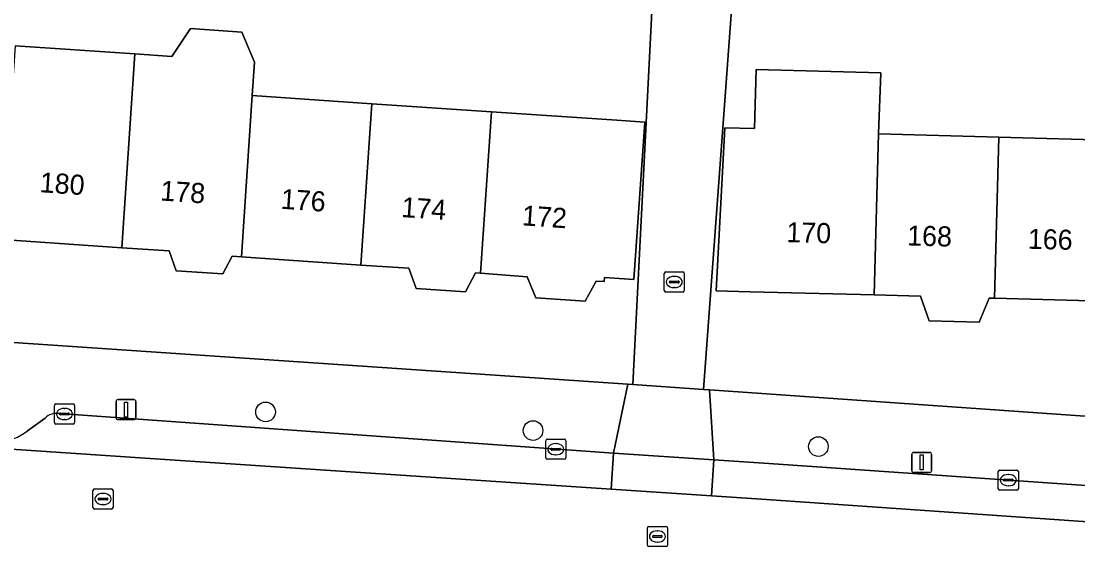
# Model space of a CAD drawing. Extents: x 159053 to 160042, y 380449 to 381423.
# Drawn here: x 159303.5 to 159356.2, y 381188.2 to 381214.5 of the extents above; entities that cross this region are included whole.
import ezdxf

# ---------------------------------------------------------------- set-up
doc = ezdxf.new("R2010")
doc.units = 0
for name, color, linetype in [('IMGEO_Boom', 7, 'Continuous'), ('IMGEO_Erf', 7, 'Continuous'), ('IMGEO_Kolk', 7, 'Continuous'), ('IMGEO_Lichtmast', 7, 'Continuous'), ('IMGEO_Pand', 7, 'Continuous'), ('IMGEO_Pand_nummerreeks', 7, 'Continuous'), ('IMGEO_Parkeervlak_open', 7, 'Continuous'), ('IMGEO_Rijbaan_lokaal_open', 7, 'Continuous'), ('IMGEO_Rioolput', 7, 'Continuous'), ('IMGEO_Voetpad_open', 7, 'Continuous')]:
    doc.layers.add(name, color=color, linetype=linetype)

msp = doc.modelspace()

# ---------------------------------------------------------------- linework, layer by layer
at = {"layer": 'IMGEO_Boom'}
for centre in [(159315.672, 381195.058), (159329.013, 381194.125), (159343.243, 381193.329)]:
    msp.add_circle(centre, 0.489, dxfattribs=at)
at = {"layer": 'IMGEO_Erf'}
for points in [[(159278.092, 381200.211), (159333.735, 381196.433), (159333.982, 381196.416), (159335.297, 381222.211), (159307.687, 381223.515), (159307.881, 381226.982), (159307.775, 381227.649), (159307.223, 381230.047), (159303.229, 381228.962)], [(159339.319, 381220.746), (159338.476, 381209.221), (159337.521, 381196.176), (159337.817, 381196.156), (159412.725, 381190.897)], [(159303.188, 381213.306), (159309.154, 381212.902), (159310.999, 381212.777), (159311.922, 381214.171), (159314.488, 381213.998), (159315.121, 381212.499), (159315.008, 381210.825), (159320.974, 381210.421), (159326.941, 381210.018), (159333.196, 381209.595), (159334.585, 381209.5), (159334.046, 381201.652), (159332.57, 381201.754), (159332.556, 381201.554), (159332.16, 381201.573), (159331.61, 381200.581), (159329.148, 381200.75), (159328.719, 381201.792), (159326.398, 381201.966), (159326.146, 381201.985), (159325.646, 381201.039), (159323.182, 381201.208), (159322.811, 381202.217), (159320.432, 381202.38), (159316.356, 381202.659), (159314.466, 381202.789), (159314.008, 381202.82), (159313.55, 381201.941), (159311.216, 381202.098), (159310.861, 381203.083), (159308.503, 381203.242), (159302.537, 381203.644)], [(159358.036, 381200.555), (159352.028, 381200.719), (159351.758, 381200.726), (159351.262, 381199.524), (159348.768, 381199.598), (159348.332, 381200.83), (159346.02, 381200.89), (159339.839, 381201.05), (159338.14, 381201.094), (159338.585, 381209.218), (159340.049, 381209.18), (159340.134, 381212.13), (159346.358, 381211.966), (159346.235, 381208.918), (159352.243, 381208.754), (159358.251, 381208.591)]]:
    msp.add_lwpolyline(points, dxfattribs=at)
at = {"layer": 'IMGEO_Kolk'}
for p, q in [((159335.556, 381201.107), (159335.556, 381201.959)), ((159335.631, 381202.033), (159336.483, 381202.033)), ((159336.557, 381201.959), (159336.557, 381201.107)), ((159335.815, 381201.527), (159335.815, 381201.539)), ((159336.253, 381201.49), (159335.855, 381201.49)), ((159335.858, 381201.576), (159336.256, 381201.576)), ((159336.044, 381201.813), (159336.069, 381201.813)), ((159336.299, 381201.539), (159336.299, 381201.527)), ((159336.483, 381201.033), (159335.631, 381201.033)), ((159336.067, 381201.253), (159336.042, 381201.253)), ((159305.144, 381194.527), (159305.144, 381195.379)), ((159305.219, 381195.453), (159306.071, 381195.453)), ((159305.632, 381195.233), (159305.657, 381195.233)), ((159306.145, 381195.379), (159306.145, 381194.527)), ((159305.403, 381194.947), (159305.403, 381194.959)), ((159305.841, 381194.91), (159305.443, 381194.91)), ((159305.446, 381194.996), (159305.844, 381194.996)), ((159305.655, 381194.673), (159305.63, 381194.673)), ((159305.887, 381194.959), (159305.887, 381194.947)), ((159306.071, 381194.453), (159305.219, 381194.453)), ((159329.646, 381192.769), (159329.646, 381193.621)), ((159329.721, 381193.695), (159330.573, 381193.695)), ((159330.134, 381193.475), (159330.159, 381193.475)), ((159330.647, 381193.621), (159330.647, 381192.769)), ((159329.905, 381193.189), (159329.905, 381193.201)), ((159330.343, 381193.152), (159329.945, 381193.152)), ((159329.948, 381193.238), (159330.346, 381193.238)), ((159330.389, 381193.201), (159330.389, 381193.189)), ((159330.573, 381192.695), (159329.721, 381192.695)), ((159330.157, 381192.915), (159330.132, 381192.915)), ((159352.215, 381191.229), (159352.215, 381192.081)), ((159352.29, 381192.155), (159353.142, 381192.155)), ((159352.703, 381191.935), (159352.728, 381191.935)), ((159353.216, 381192.081), (159353.216, 381191.229)), ((159352.474, 381191.649), (159352.474, 381191.661)), ((159352.912, 381191.612), (159352.514, 381191.612)), ((159352.517, 381191.698), (159352.915, 381191.698)), ((159352.726, 381191.375), (159352.701, 381191.375)), ((159352.958, 381191.661), (159352.958, 381191.649)), ((159353.142, 381191.155), (159352.29, 381191.155))]:
    msp.add_line(p, q, dxfattribs=at)
for points in [[(159335.556, 381201.107), (159335.556, 381201.959)], [(159335.631, 381202.033), (159336.483, 381202.033)], [(159336.557, 381201.959), (159336.557, 381201.107)], [(159336.483, 381201.033), (159335.631, 381201.033)], [(159305.144, 381194.527), (159305.144, 381195.379)], [(159305.219, 381195.453), (159306.071, 381195.453)], [(159306.145, 381195.379), (159306.145, 381194.527)], [(159306.071, 381194.453), (159305.219, 381194.453)], [(159329.646, 381192.769), (159329.646, 381193.621)], [(159329.721, 381193.695), (159330.573, 381193.695)], [(159330.647, 381193.621), (159330.647, 381192.769)], [(159330.573, 381192.695), (159329.721, 381192.695)], [(159352.215, 381191.229), (159352.215, 381192.081)], [(159352.29, 381192.155), (159353.142, 381192.155)], [(159353.216, 381192.081), (159353.216, 381191.229)], [(159353.142, 381191.155), (159352.29, 381191.155)]]:
    msp.add_lwpolyline(points, dxfattribs=at)
for centre, radius, start, end in [((159335.633, 381201.957), 0.0765, 91.552, 178.448), ((159335.633, 381201.957), 0.0765, 91.552, 178.448), ((159336.481, 381201.957), 0.0765, 1.552, 88.448), ((159336.481, 381201.957), 0.0765, 1.552, 88.448), ((159335.855, 381201.536), 0.0403, 85.8775, 175.7526), ((159335.852, 381201.526), 0.0366, 178.938, 274.7102), ((159336.256, 381201.533), 0.043, 264.8664, 352.4533), ((159336.26, 381201.538), 0.0386, 1.7309, 96.639), ((159335.633, 381201.109), 0.0765, 181.552, 268.448), ((159335.633, 381201.109), 0.0765, 181.552, 268.448), ((159336.481, 381201.109), 0.0765, 271.552, 358.448), ((159336.481, 381201.109), 0.0765, 271.552, 358.448), ((159305.221, 381195.377), 0.0765, 91.552, 178.448), ((159305.221, 381195.377), 0.0765, 91.552, 178.448), ((159306.069, 381195.377), 0.0765, 1.552, 88.448), ((159306.069, 381195.377), 0.0765, 1.552, 88.448), ((159305.221, 381194.529), 0.0765, 181.552, 268.448), ((159305.221, 381194.529), 0.0765, 181.552, 268.448), ((159305.443, 381194.956), 0.0403, 85.8775, 175.7526), ((159305.44, 381194.946), 0.0366, 178.938, 274.7102), ((159305.844, 381194.953), 0.043, 264.8664, 352.4533), ((159305.848, 381194.958), 0.0386, 1.7309, 96.639), ((159306.069, 381194.529), 0.0765, 271.552, 358.448), ((159306.069, 381194.529), 0.0765, 271.552, 358.448), ((159329.723, 381193.619), 0.0765, 91.552, 178.448), ((159329.723, 381193.619), 0.0765, 91.552, 178.448), ((159330.571, 381193.619), 0.0765, 1.552, 88.448), ((159330.571, 381193.619), 0.0765, 1.552, 88.448), ((159329.945, 381193.198), 0.0403, 85.8775, 175.7526), ((159329.942, 381193.188), 0.0366, 178.938, 274.7102), ((159330.346, 381193.195), 0.043, 264.8664, 352.4533), ((159330.35, 381193.2), 0.0386, 1.7309, 96.639), ((159329.723, 381192.771), 0.0765, 181.552, 268.448), ((159329.723, 381192.771), 0.0765, 181.552, 268.448), ((159330.571, 381192.771), 0.0765, 271.552, 358.448), ((159330.571, 381192.771), 0.0765, 271.552, 358.448), ((159352.292, 381192.079), 0.0765, 91.552, 178.448), ((159352.292, 381192.079), 0.0765, 91.552, 178.448), ((159353.14, 381192.079), 0.0765, 1.552, 88.448), ((159353.14, 381192.079), 0.0765, 1.552, 88.448), ((159352.514, 381191.658), 0.0403, 85.8775, 175.7526), ((159352.511, 381191.648), 0.0366, 178.938, 274.7102), ((159352.915, 381191.655), 0.043, 264.8664, 352.4533), ((159352.919, 381191.66), 0.0386, 1.7309, 96.639), ((159352.292, 381191.231), 0.0765, 181.552, 268.448), ((159352.292, 381191.231), 0.0765, 181.552, 268.448), ((159353.14, 381191.231), 0.0765, 271.552, 358.448), ((159353.14, 381191.231), 0.0765, 271.552, 358.448)]:
    msp.add_arc(centre, radius, start, end, dxfattribs=at)
for centre, major_axis, ratio, start_param, end_param in [((159336.043, 381201.533), (-0.387, 0.002), 0.722429, 4.712389, 7.853982), ((159336.068, 381201.533), (-0.39, 0.002), 0.717154, 1.570796, 4.712389), ((159305.631, 381194.953), (-0.387, 0.002), 0.722429, 4.712389, 7.853982), ((159305.656, 381194.953), (-0.39, 0.002), 0.717154, 1.570796, 4.712389), ((159330.133, 381193.195), (-0.387, 0.002), 0.722429, 4.712389, 7.853982), ((159330.158, 381193.195), (-0.39, 0.002), 0.717154, 1.570796, 4.712389), ((159352.702, 381191.655), (-0.387, 0.002), 0.722429, 4.712389, 7.853982), ((159352.727, 381191.655), (-0.39, 0.002), 0.717154, 1.570796, 4.712389)]:
    msp.add_ellipse(centre, major_axis=major_axis, ratio=ratio, start_param=start_param, end_param=end_param, dxfattribs=at)
at = {"layer": 'IMGEO_Lichtmast'}
for p, q in [((159308.216, 381194.77), (159308.216, 381195.57)), ((159308.216, 381195.57), (159308.216, 381194.77)), ((159308.316, 381195.67), (159309.106, 381195.67)), ((159309.106, 381195.67), (159308.316, 381195.67)), ((159309.206, 381195.57), (159309.206, 381194.77)), ((159309.206, 381194.77), (159309.206, 381195.57)), ((159309.106, 381194.67), (159308.316, 381194.67)), ((159308.316, 381194.67), (159309.106, 381194.67)), ((159347.899, 381192.135), (159347.899, 381192.935)), ((159347.899, 381192.935), (159347.899, 381192.135)), ((159347.999, 381193.035), (159348.789, 381193.035)), ((159348.789, 381193.035), (159347.999, 381193.035)), ((159348.889, 381192.935), (159348.889, 381192.135)), ((159348.889, 381192.135), (159348.889, 381192.935)), ((159348.789, 381192.035), (159347.999, 381192.035)), ((159347.999, 381192.035), (159348.789, 381192.035))]:
    msp.add_line(p, q, dxfattribs=at)
for points in [[(159308.636, 381195.545), (159308.786, 381195.545), (159308.786, 381194.795), (159308.636, 381194.795), (159308.636, 381195.545)], [(159348.319, 381192.91), (159348.469, 381192.91), (159348.469, 381192.16), (159348.319, 381192.16), (159348.319, 381192.91)]]:
    msp.add_lwpolyline(points, dxfattribs=at)
for centre, start, end in [((159308.316, 381195.57), 90, 180), ((159308.316, 381195.57), 90, 180), ((159309.106, 381195.57), 0, 90), ((159309.106, 381195.57), 360, 90), ((159308.316, 381194.77), 180, 270), ((159308.316, 381194.77), 180, 270), ((159309.106, 381194.77), 270, 0), ((159309.106, 381194.77), 270, 0), ((159347.999, 381192.935), 90, 180), ((159347.999, 381192.935), 90, 180), ((159348.789, 381192.935), 0, 90), ((159348.789, 381192.935), 360, 90), ((159347.999, 381192.135), 180, 270), ((159347.999, 381192.135), 180, 270), ((159348.789, 381192.135), 270, 0), ((159348.789, 381192.135), 270, 0)]:
    msp.add_arc(centre, 0.1, start, end, dxfattribs=at)
at = {"layer": 'IMGEO_Pand'}
for points in [[(159315.008, 381210.825), (159315.121, 381212.499), (159314.488, 381213.998), (159311.922, 381214.171), (159310.999, 381212.777), (159309.154, 381212.902), (159308.503, 381203.242), (159310.861, 381203.083), (159311.216, 381202.098), (159313.55, 381201.941), (159314.008, 381202.82), (159314.466, 381202.789)], [(159309.154, 381212.902), (159303.188, 381213.306), (159302.537, 381203.644), (159308.503, 381203.242)], [(159346.235, 381208.918), (159346.358, 381211.966), (159340.134, 381212.13), (159340.049, 381209.18), (159338.585, 381209.218), (159338.14, 381201.094), (159339.839, 381201.05), (159346.02, 381200.89)], [(159320.432, 381202.38), (159320.974, 381210.421), (159315.008, 381210.825), (159314.466, 381202.789), (159316.356, 381202.659)], [(159320.432, 381202.38), (159322.811, 381202.217), (159323.182, 381201.208), (159325.646, 381201.039), (159326.146, 381201.985), (159326.398, 381201.966), (159326.941, 381210.018), (159320.974, 381210.421)], [(159334.585, 381209.5), (159333.196, 381209.595), (159326.941, 381210.018), (159326.398, 381201.966), (159328.719, 381201.792), (159329.148, 381200.75), (159331.61, 381200.581), (159332.16, 381201.573), (159332.556, 381201.554), (159332.57, 381201.754), (159334.046, 381201.652)], [(159346.235, 381208.918), (159346.02, 381200.89), (159348.332, 381200.83), (159348.768, 381199.598), (159351.262, 381199.524), (159351.758, 381200.726), (159352.028, 381200.719), (159352.243, 381208.754)], [(159352.243, 381208.754), (159352.028, 381200.719), (159358.036, 381200.555), (159358.251, 381208.591)]]:
    msp.add_lwpolyline(points, close=True, dxfattribs=at)
at = {"layer": 'IMGEO_Parkeervlak_open'}
for points in [[(159262.94, 381196.034), (159264.523, 381195.918), (159273.367, 381195.267), (159274.38, 381195.177), (159278.1, 381194.857), (159287.147, 381194.26), (159309.922, 381192.73), (159332.905, 381191.207), (159333.024, 381193.003), (159305.398, 381194.972)], [(159304.675, 381194.749), (159303.795, 381194.105)], [(159407.806, 381187.721), (159404.772, 381187.938), (159372.118, 381190.286), (159359.449, 381191.183), (159340.776, 381192.489), (159338.035, 381192.671), (159337.916, 381190.875), (159340.654, 381190.693), (159359.323, 381189.387), (159371.994, 381188.49), (159398.502, 381186.692), (159410.545, 381185.773)]]:
    msp.add_lwpolyline(points, dxfattribs=at)
for centre, radius, start, end in [((159305.25, 381194.167), 0.818, 79.6122, 134.6712), ((159302.434, 381195.777), 2.156, 268.121, 309.1565)]:
    msp.add_arc(centre, radius, start, end, dxfattribs=at)
at = {"layer": 'IMGEO_Rijbaan_lokaal_open'}
for points in [[(159340.789, 381240.858), (159335.696, 381239.745), (159333.558, 381239.278), (159333.591, 381239.134), (159334.803, 381233.87), (159332.1, 381233.248), (159329.397, 381232.626), (159326.694, 381232.004), (159323.992, 381231.382), (159321.289, 381230.759), (159318.586, 381230.137), (159315.883, 381229.515), (159313.18, 381228.893), (159310.478, 381228.271), (159307.775, 381227.649), (159307.881, 381226.982), (159307.687, 381223.515), (159335.297, 381222.211), (159333.982, 381196.416), (159337.521, 381196.176), (159338.476, 381209.221), (159339.319, 381220.746), (159339.422, 381222.167)], [(159338.035, 381192.671), (159333.024, 381193.003), (159332.905, 381191.207), (159337.916, 381190.875)]]:
    msp.add_lwpolyline(points, close=True, dxfattribs=at)
msp.add_lwpolyline([(159482.078, 381180.662), (159455.525, 381182.85), (159444.275, 381183.548), (159419.745, 381185.125), (159410.545, 381185.773), (159398.502, 381186.692), (159371.994, 381188.49), (159359.323, 381189.387), (159340.654, 381190.693), (159337.916, 381190.875), (159332.905, 381191.207), (159309.922, 381192.73), (159287.147, 381194.26), (159278.1, 381194.857), (159274.38, 381195.177), (159273.367, 381195.267), (159264.523, 381195.918), (159264.142, 381189.576), (159270.165, 381189.159), (159290.318, 381187.762), (159293.502, 381187.602), (159310.558, 381186.943)], dxfattribs=at)
at = {"layer": 'IMGEO_Rioolput'}
for p, q in [((159307.067, 381190.287), (159307.067, 381191.139)), ((159307.142, 381191.213), (159307.994, 381191.213)), ((159307.555, 381190.993), (159307.58, 381190.993)), ((159308.068, 381191.139), (159308.068, 381190.287)), ((159307.326, 381190.707), (159307.326, 381190.719)), ((159307.764, 381190.67), (159307.366, 381190.67)), ((159307.369, 381190.756), (159307.767, 381190.756)), ((159307.578, 381190.433), (159307.553, 381190.433)), ((159307.81, 381190.719), (159307.81, 381190.707)), ((159307.994, 381190.213), (159307.142, 381190.213)), ((159334.715, 381188.419), (159334.715, 381189.271)), ((159334.79, 381189.345), (159335.642, 381189.345)), ((159335.716, 381189.271), (159335.716, 381188.419)), ((159334.974, 381188.839), (159334.974, 381188.851)), ((159335.412, 381188.802), (159335.014, 381188.802)), ((159335.017, 381188.888), (159335.415, 381188.888)), ((159335.203, 381189.125), (159335.228, 381189.125)), ((159335.458, 381188.851), (159335.458, 381188.839)), ((159335.642, 381188.345), (159334.79, 381188.345)), ((159335.226, 381188.565), (159335.201, 381188.565))]:
    msp.add_line(p, q, dxfattribs=at)
for points in [[(159307.067, 381190.287), (159307.067, 381191.139)], [(159307.142, 381191.213), (159307.994, 381191.213)], [(159308.068, 381191.139), (159308.068, 381190.287)], [(159307.994, 381190.213), (159307.142, 381190.213)], [(159334.715, 381188.419), (159334.715, 381189.271)], [(159334.79, 381189.345), (159335.642, 381189.345)], [(159335.716, 381189.271), (159335.716, 381188.419)], [(159335.642, 381188.345), (159334.79, 381188.345)]]:
    msp.add_lwpolyline(points, dxfattribs=at)
for centre, radius, start, end in [((159307.144, 381191.137), 0.0765, 91.552, 178.448), ((159307.144, 381191.137), 0.0765, 91.552, 178.448), ((159307.992, 381191.137), 0.0765, 1.552, 88.448), ((159307.992, 381191.137), 0.0765, 1.552, 88.448), ((159307.144, 381190.289), 0.0765, 181.552, 268.448), ((159307.144, 381190.289), 0.0765, 181.552, 268.448), ((159307.366, 381190.716), 0.0403, 85.8775, 175.7526), ((159307.363, 381190.706), 0.0366, 178.938, 274.7102), ((159307.767, 381190.713), 0.043, 264.8664, 352.4533), ((159307.771, 381190.718), 0.0386, 1.7309, 96.639), ((159307.992, 381190.289), 0.0765, 271.552, 358.448), ((159307.992, 381190.289), 0.0765, 271.552, 358.448), ((159334.792, 381189.269), 0.0765, 91.552, 178.448), ((159334.792, 381189.269), 0.0765, 91.552, 178.448), ((159335.64, 381189.269), 0.0765, 1.552, 88.448), ((159335.64, 381189.269), 0.0765, 1.552, 88.448), ((159335.014, 381188.848), 0.0403, 85.8775, 175.7526), ((159335.011, 381188.838), 0.0366, 178.938, 274.7102), ((159335.415, 381188.845), 0.043, 264.8664, 352.4533), ((159335.419, 381188.85), 0.0386, 1.7309, 96.639), ((159334.792, 381188.421), 0.0765, 181.552, 268.448), ((159334.792, 381188.421), 0.0765, 181.552, 268.448), ((159335.64, 381188.421), 0.0765, 271.552, 358.448), ((159335.64, 381188.421), 0.0765, 271.552, 358.448)]:
    msp.add_arc(centre, radius, start, end, dxfattribs=at)
for centre, major_axis, ratio, start_param, end_param in [((159307.554, 381190.713), (-0.387, 0.002), 0.722429, 4.712389, 7.853982), ((159307.579, 381190.713), (-0.39, 0.002), 0.717154, 1.570796, 4.712389), ((159335.202, 381188.845), (-0.387, 0.002), 0.722429, 4.712389, 7.853982), ((159335.227, 381188.845), (-0.39, 0.002), 0.717154, 1.570796, 4.712389)]:
    msp.add_ellipse(centre, major_axis=major_axis, ratio=ratio, start_param=start_param, end_param=end_param, dxfattribs=at)
at = {"layer": 'IMGEO_Voetpad_open'}
for points in [[(159305.398, 381194.972), (159333.024, 381193.003), (159333.735, 381196.433), (159278.092, 381200.211)], [(159303.795, 381194.105), (159304.675, 381194.749)]]:
    msp.add_lwpolyline(points, dxfattribs=at)
for points in [[(159337.817, 381196.156), (159337.521, 381196.176), (159333.982, 381196.416), (159333.735, 381196.433), (159333.024, 381193.003), (159338.035, 381192.671)], [(159337.817, 381196.156), (159338.035, 381192.671), (159340.776, 381192.489), (159359.449, 381191.183), (159372.118, 381190.286), (159404.772, 381187.938), (159407.806, 381187.721), (159407.816, 381187.861), (159408.6, 381187.806), (159411.863, 381187.621), (159411.95, 381188.985), (159412.565, 381188.953), (159412.703, 381190.629), (159412.725, 381190.897)]]:
    msp.add_lwpolyline(points, close=True, dxfattribs=at)
for centre, radius, start, end in [((159305.25, 381194.167), 0.818, 79.6122, 134.6712), ((159302.434, 381195.777), 2.156, 268.121, 309.1565)]:
    msp.add_arc(centre, radius, start, end, dxfattribs=at)

# ---------------------------------------------------------------- texts
at = {"layer": 'IMGEO_Pand_nummerreeks'}
for s, rotation, p in [('180', 356.0752, (159304.388, 381206.013)), ('178', 356.0752, (159310.402, 381205.6)), ('176', 356.0732, (159316.41, 381205.188)), ('174', 356.0732, (159322.423, 381204.775)), ('172', 356.0752, (159328.436, 381204.362)), ('170', 358.4358, (159341.637, 381203.523)), ('168', 358.4381, (159347.66, 381203.358)), ('166', 358.4381, (159353.679, 381203.193))]:
    msp.add_text(s, height=1, rotation=rotation, dxfattribs=at).set_placement(p)

doc.saveas('drawing.dxf')
